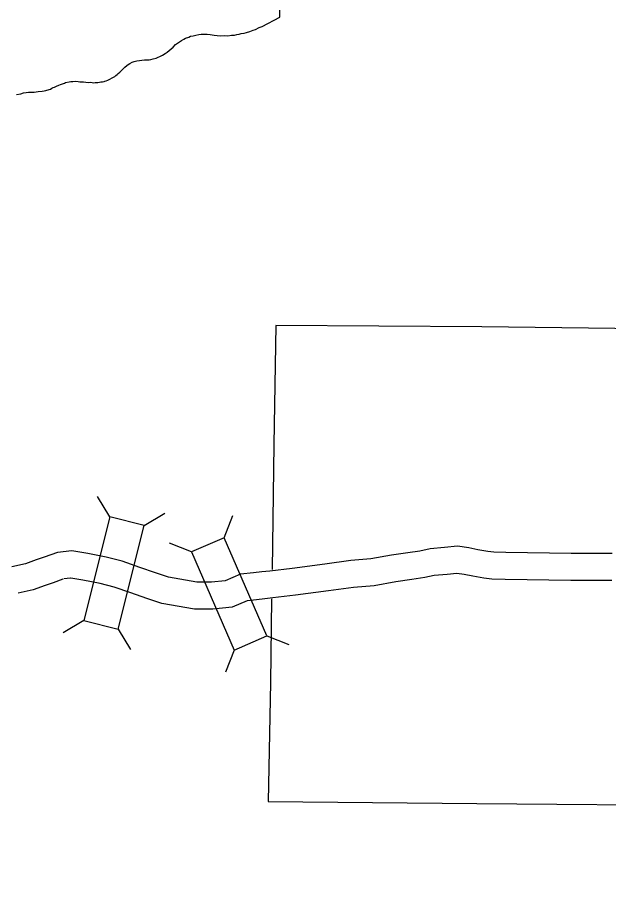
# Model space of a CAD drawing. Extents: x -939622 to -934245, y 1383184 to 1385301.
# Drawn here: x -936363.57 to -936343.89, y 1384327.67 to 1384357.27 of the extents above; entities that cross this region are included whole.
import ezdxf

# ---------------------------------------------------------------- set-up
doc = ezdxf.new("R2010")
doc.units = 0
for name, color, linetype in [('Level 10', 7, 'Continuous'), ('Level 2', 7, 'Continuous'), ('Level 20', 7, 'Continuous'), ('Level 8', 7, 'Continuous')]:
    doc.layers.add(name, color=color, linetype=linetype)

msp = doc.modelspace()

# ---------------------------------------------------------------- linework, layer by layer
at = {"layer": 'Level 10'}
for points in [[(-936362.246, 1384339.455), (-936362.684, 1384339.295), (-936362.952, 1384339.208), (-936363.309, 1384339.078), (-936363.763, 1384338.973)], [(-936361.765, 1384339.504), (-936362.246, 1384339.455)], [(-936343.759, 1384339.415), (-936345.123, 1384339.422), (-936347.307, 1384339.449), (-936347.7, 1384339.464), (-936347.903, 1384339.488), (-936348.233, 1384339.546), (-936348.538, 1384339.606), (-936348.908, 1384339.664), (-936349.347, 1384339.618), (-936349.827, 1384339.577), (-936350.168, 1384339.501), (-936350.566, 1384339.444), (-936351.11, 1384339.367), (-936351.805, 1384339.237), (-936352.472, 1384339.182), (-936353.331, 1384339.065), (-936354.424, 1384338.922), (-936355.168, 1384338.833), (-936355.437, 1384338.805), (-936355.714, 1384338.772), (-936356.15, 1384338.728), (-936356.656, 1384338.508), (-936357.113, 1384338.463), (-936357.6, 1384338.465), (-936358.549, 1384338.626), (-936358.979, 1384338.77), (-936359.504, 1384338.954), (-936360.091, 1384339.164), (-936360.627, 1384339.299), (-936361.238, 1384339.415), (-936361.765, 1384339.504)], [(-936362.063, 1384338.564), (-936362.391, 1384338.444), (-936362.659, 1384338.357), (-936363.053, 1384338.213), (-936363.56, 1384338.096)], [(-936361.811, 1384338.595), (-936362.038, 1384338.571)], [(-936343.766, 1384338.515), (-936345.131, 1384338.522), (-936347.329, 1384338.549), (-936347.769, 1384338.566), (-936348.033, 1384338.597), (-936348.399, 1384338.662), (-936348.695, 1384338.72), (-936348.93, 1384338.757), (-936349.262, 1384338.722), (-936349.691, 1384338.685), (-936350.006, 1384338.615), (-936350.439, 1384338.553), (-936350.964, 1384338.479), (-936351.685, 1384338.344), (-936352.374, 1384338.287), (-936353.212, 1384338.173), (-936354.312, 1384338.029), (-936355.068, 1384337.938), (-936355.337, 1384337.911), (-936355.615, 1384337.877), (-936355.92, 1384337.846), (-936356.427, 1384337.627), (-936357.07, 1384337.562), (-936357.678, 1384337.565), (-936358.769, 1384337.75), (-936359.271, 1384337.919), (-936359.804, 1384338.106), (-936360.353, 1384338.302), (-936360.82, 1384338.42), (-936361.397, 1384338.529), (-936361.795, 1384338.596)]]:
    msp.add_lwpolyline(points, dxfattribs=at)
at = {"layer": 'Level 2'}
for points in [[(-936356.348, 1384356.69), (-936356.268, 1384356.71), (-936356.19, 1384356.718), (-936356.125, 1384356.737), (-936356.023, 1384356.748), (-936355.943, 1384356.771), (-936355.836, 1384356.812), (-936355.72, 1384356.85), (-936355.646, 1384356.873), (-936355.527, 1384356.939), (-936355.423, 1384356.98), (-936354.837, 1384357.286), (-936354.653, 1384374.501)], [(-936356.348, 1384356.69), (-936356.268, 1384356.71), (-936356.19, 1384356.718), (-936356.125, 1384356.737), (-936356.023, 1384356.748), (-936355.943, 1384356.771), (-936355.836, 1384356.812), (-936355.72, 1384356.85), (-936355.646, 1384356.873), (-936355.527, 1384356.939), (-936355.423, 1384356.98), (-936354.837, 1384357.286), (-936354.653, 1384374.501)], [(-936363.616, 1384354.707), (-936363.47, 1384354.737), (-936363.378, 1384354.766), (-936363.285, 1384354.774), (-936363.208, 1384354.785), (-936363.103, 1384354.787), (-936363.019, 1384354.786), (-936362.894, 1384354.809), (-936362.76, 1384354.821), (-936362.685, 1384354.835), (-936362.629, 1384354.848), (-936362.596, 1384354.855), (-936362.557, 1384354.864), (-936362.525, 1384354.871), (-936362.483, 1384354.887), (-936362.43, 1384354.918), (-936362.388, 1384354.94), (-936362.344, 1384354.956), (-936362.276, 1384354.99), (-936362.204, 1384355.019), (-936362.145, 1384355.047), (-936362.08, 1384355.07), (-936362.014, 1384355.089), (-936361.976, 1384355.108), (-936361.851, 1384355.128), (-936361.8, 1384355.144), (-936361.737, 1384355.146), (-936361.651, 1384355.151), (-936361.561, 1384355.14), (-936361.501, 1384355.133), (-936361.381, 1384355.135), (-936361.297, 1384355.119), (-936361.219, 1384355.111), (-936361.159, 1384355.116), (-936361.093, 1384355.105), (-936361.033, 1384355.103), (-936360.992, 1384355.11), (-936360.899, 1384355.109), (-936360.845, 1384355.122), (-936360.803, 1384355.129), (-936360.747, 1384355.136), (-936360.69, 1384355.143), (-936360.663, 1384355.15), (-936360.619, 1384355.163), (-936360.562, 1384355.188), (-936360.497, 1384355.223), (-936360.42, 1384355.26), (-936360.376, 1384355.285), (-936360.332, 1384355.313), (-936360.302, 1384355.338), (-936360.261, 1384355.372), (-936360.22, 1384355.409), (-936360.17, 1384355.458), (-936360.12, 1384355.501), (-936360.082, 1384355.544), (-936360.035, 1384355.581), (-936360.003, 1384355.62), (-936359.932, 1384355.676), (-936359.888, 1384355.707), (-936359.838, 1384355.741), (-936359.755, 1384355.782), (-936359.69, 1384355.807), (-936359.603, 1384355.833), (-936359.514, 1384355.844), (-936359.433, 1384355.857), (-936359.344, 1384355.862), (-936359.26, 1384355.864), (-936359.188, 1384355.865), (-936359.138, 1384355.879), (-936359.057, 1384355.892), (-936358.956, 1384355.924), (-936358.894, 1384355.95), (-936358.831, 1384355.978), (-936358.748, 1384356.016), (-936358.657, 1384356.078), (-936358.592, 1384356.121), (-936358.521, 1384356.174), (-936358.46, 1384356.226), (-936358.386, 1384356.282), (-936358.31, 1384356.37), (-936358.213, 1384356.444), (-936358.115, 1384356.509), (-936358.039, 1384356.553), (-936357.976, 1384356.581), (-936357.87, 1384356.623), (-936357.807, 1384356.648), (-936357.718, 1384356.668), (-936357.637, 1384356.688), (-936357.533, 1384356.705), (-936357.453, 1384356.718), (-936357.357, 1384356.72), (-936357.258, 1384356.719), (-936357.159, 1384356.706), (-936357.024, 1384356.691), (-936356.922, 1384356.678), (-936356.814, 1384356.666), (-936356.689, 1384356.671), (-936356.563, 1384356.668), (-936356.441, 1384356.682), (-936356.348, 1384356.69)], [(-936363.616, 1384354.707), (-936363.47, 1384354.737), (-936363.378, 1384354.766), (-936363.285, 1384354.774), (-936363.208, 1384354.785), (-936363.103, 1384354.787), (-936363.019, 1384354.786), (-936362.894, 1384354.809), (-936362.76, 1384354.821), (-936362.685, 1384354.835), (-936362.629, 1384354.848), (-936362.596, 1384354.855), (-936362.557, 1384354.864), (-936362.525, 1384354.871), (-936362.483, 1384354.887), (-936362.43, 1384354.918), (-936362.388, 1384354.94), (-936362.344, 1384354.956), (-936362.276, 1384354.99), (-936362.204, 1384355.019), (-936362.145, 1384355.047), (-936362.08, 1384355.07), (-936362.014, 1384355.089), (-936361.976, 1384355.108), (-936361.851, 1384355.128), (-936361.8, 1384355.144), (-936361.737, 1384355.146), (-936361.651, 1384355.151), (-936361.561, 1384355.14), (-936361.501, 1384355.133), (-936361.381, 1384355.135), (-936361.297, 1384355.119), (-936361.219, 1384355.111), (-936361.159, 1384355.116), (-936361.093, 1384355.105), (-936361.033, 1384355.103), (-936360.992, 1384355.11), (-936360.899, 1384355.109), (-936360.845, 1384355.122), (-936360.803, 1384355.129), (-936360.747, 1384355.136), (-936360.69, 1384355.143), (-936360.663, 1384355.15), (-936360.619, 1384355.163), (-936360.562, 1384355.188), (-936360.497, 1384355.223), (-936360.42, 1384355.26), (-936360.376, 1384355.285), (-936360.332, 1384355.313), (-936360.302, 1384355.338), (-936360.261, 1384355.372), (-936360.22, 1384355.409), (-936360.17, 1384355.458), (-936360.12, 1384355.501), (-936360.082, 1384355.544), (-936360.035, 1384355.581), (-936360.003, 1384355.62), (-936359.932, 1384355.676), (-936359.888, 1384355.707), (-936359.838, 1384355.741), (-936359.755, 1384355.782), (-936359.69, 1384355.807), (-936359.603, 1384355.833), (-936359.514, 1384355.844), (-936359.433, 1384355.857), (-936359.344, 1384355.862), (-936359.26, 1384355.864), (-936359.188, 1384355.865), (-936359.138, 1384355.879), (-936359.057, 1384355.892), (-936358.956, 1384355.924), (-936358.894, 1384355.95), (-936358.831, 1384355.978), (-936358.748, 1384356.016), (-936358.657, 1384356.078), (-936358.592, 1384356.121), (-936358.521, 1384356.174), (-936358.46, 1384356.226), (-936358.386, 1384356.282), (-936358.31, 1384356.37), (-936358.213, 1384356.444), (-936358.115, 1384356.509), (-936358.039, 1384356.553), (-936357.976, 1384356.581), (-936357.87, 1384356.623), (-936357.807, 1384356.648), (-936357.718, 1384356.668), (-936357.637, 1384356.688), (-936357.533, 1384356.705), (-936357.453, 1384356.718), (-936357.357, 1384356.72), (-936357.258, 1384356.719), (-936357.159, 1384356.706), (-936357.024, 1384356.691), (-936356.922, 1384356.678), (-936356.814, 1384356.666), (-936356.689, 1384356.671), (-936356.563, 1384356.668), (-936356.441, 1384356.682), (-936356.348, 1384356.69)]]:
    msp.add_lwpolyline(points, dxfattribs=at)
at = {"layer": 'Level 20'}
for p, q in [((-936360.503, 1384340.641), (-936360.91, 1384341.321)), ((-936359.351, 1384340.352), (-936358.671, 1384340.759)), ((-936356.688, 1384339.946), (-936356.397, 1384340.683)), ((-936357.777, 1384339.473), (-936358.514, 1384339.764)), ((-936361.371, 1384337.185), (-936362.051, 1384336.778)), ((-936360.219, 1384336.895), (-936359.812, 1384336.216)), ((-936355.269, 1384336.677), (-936354.532, 1384336.386)), ((-936356.358, 1384336.204), (-936356.649, 1384335.467))]:
    msp.add_line(p, q, dxfattribs=at)
for points in [[(-936360.503, 1384340.641), (-936361.371, 1384337.185), (-936360.219, 1384336.895), (-936359.351, 1384340.352)], [(-936355.269, 1384336.677), (-936356.688, 1384339.946), (-936357.777, 1384339.473), (-936356.358, 1384336.204)]]:
    msp.add_lwpolyline(points, close=True, dxfattribs=at)
at = {"layer": 'Level 8'}
for points in [[(-936323.461, 1384346.697), (-936324.35, 1384346.713), (-936332.258, 1384346.794), (-936340.118, 1384346.868), (-936348.101, 1384346.972), (-936354.967, 1384347.013), (-936355.034, 1384343.048), (-936355.093, 1384338.886)], [(-936355.107, 1384337.912), (-936355.146, 1384335.126)], [(-936355.146, 1384335.126), (-936355.225, 1384331.158), (-936348.266, 1384331.088), (-936340.262, 1384331.02), (-936332.39, 1384330.929), (-936332.428, 1384326.991), (-936332.522, 1384319.067), (-936340.418, 1384319.163), (-936340.467, 1384314.813)]]:
    msp.add_lwpolyline(points, dxfattribs=at)

doc.saveas('drawing.dxf')
